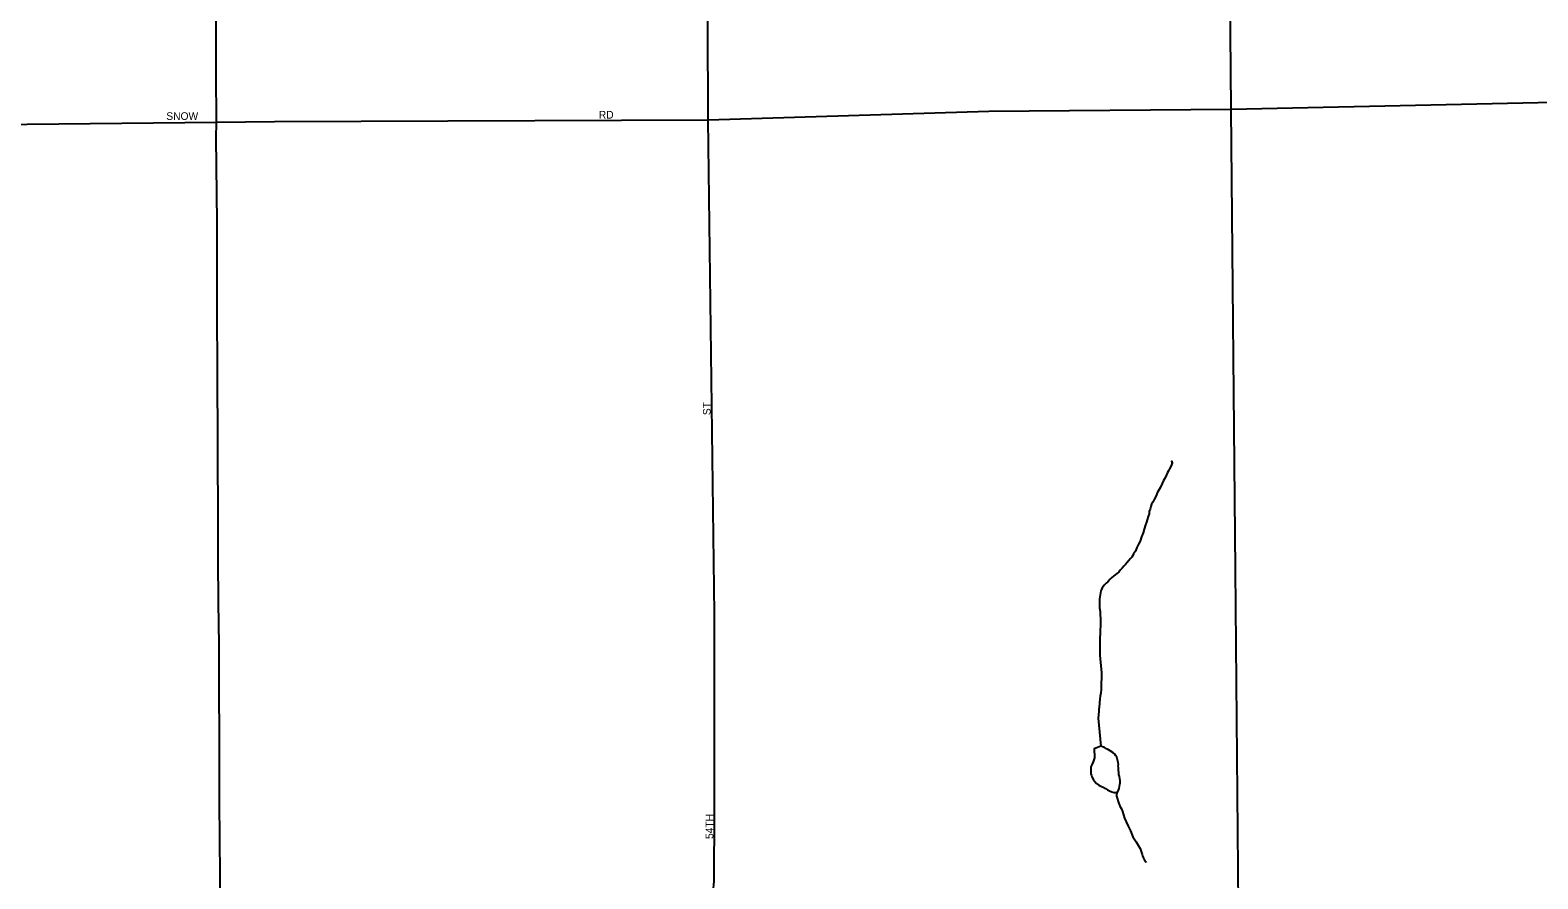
# Model space of a CAD drawing. Extents: x 2010165 to 2382125, y 1060529 to 1407316.
# Drawn here: x 2177387 to 2187233, y 1236352 to 1241894 of the extents above; entities that cross this region are included whole.
import ezdxf

# ---------------------------------------------------------------- set-up
doc = ezdxf.new("R2010")
doc.units = 0
for name, color, linetype in [('GM_X_City_Street', 7, 'Continuous'), ('GM_X_City_Street_Text', 7, 'Continuous'), ('GM_X_Minor_Lake', 7, 'Continuous'), ('GM_X_Minor_River', 7, 'Continuous'), ('GM_X_State_Route', 7, 'Continuous')]:
    doc.layers.add(name, color=color, linetype=linetype)

msp = doc.modelspace()

# ---------------------------------------------------------------- linework, layer by layer
at = {"layer": 'GM_X_City_Street'}
for points in [[(2181855.1, 1237846.8), (2181855.1, 1237872.7), (2181855, 1238083.2), (2181814.4, 1241307.6), (2181796.8, 1246380.3)], [(2178603.4, 1241292.8), (2178982.2, 1241297.3), (2181814.4, 1241307.6), (2183647.1, 1241366.1), (2185231.2, 1241378.6), (2188138.6, 1241442.2), (2189036.7, 1241458.3), (2190604.3, 1241547.7)], [(2175921.6, 1241265.4), (2178603.4, 1241292.8)], [(2181816.2, 1236014.1), (2181819.9, 1236028.2), (2181827.9, 1236058.4), (2181853.4, 1236337.4), (2181856, 1236792.4), (2181855.2, 1237451.8), (2181855.1, 1237846.8)]]:
    msp.add_lwpolyline(points, dxfattribs=at)
at = {"layer": 'GM_X_Minor_Lake'}
for points in [[(2184379.6, 1237218.8), (2184335.8, 1237200.2), (2184336, 1237184.1), (2184338.3, 1237164.1), (2184338.5, 1237152.1), (2184338.6, 1237142), (2184328.9, 1237115.8), (2184319.2, 1237097.7), (2184314, 1237084.2)], [(2184314, 1237084.2), (2184314, 1237037.4), (2184318.1, 1237027.4), (2184320.3, 1237017.4), (2184330.5, 1236999.5), (2184336.7, 1236989.5), (2184350.9, 1236975.6), (2184365.1, 1236963.8), (2184383.3, 1236956), (2184393.4, 1236950.1), (2184409.5, 1236942.2), (2184421.6, 1236934.4), (2184435.8, 1236926.5), (2184449.9, 1236920.6), (2184466, 1236916.8), (2184476, 1236916.9), (2184490, 1236921.1), (2184497.7, 1236941.3), (2184503.4, 1236967.4), (2184505.2, 1236979.5), (2184505, 1236991.6), (2184502.8, 1237007.6), (2184500.6, 1237021.6), (2184496.5, 1237033.6), (2184496.3, 1237047.6), (2184494.1, 1237061.6), (2184493.8, 1237077.7), (2184491.7, 1237089.7), (2184493.5, 1237099.8), (2184491.4, 1237111.8), (2184482.9, 1237145.8), (2184476.7, 1237155.8), (2184470.6, 1237165.7), (2184456.4, 1237177.6), (2184440.2, 1237187.4), (2184428.1, 1237195.3), (2184416, 1237201.2), (2184403.8, 1237209), (2184389.7, 1237214.9), (2184379.6, 1237218.8)]]:
    msp.add_lwpolyline(points, dxfattribs=at)
at = {"layer": 'GM_X_Minor_River'}
for points in [[(2184843.3, 1239080.5), (2184845.4, 1239068.4), (2184843.3, 1239080.5), (2184845.4, 1239068.4), (2184837.7, 1239048.3), (2184827.9, 1239030.1), (2184820.1, 1239016), (2184814.2, 1239005.9), (2184808.4, 1238989.8), (2184798.6, 1238971.6), (2184788.9, 1238953.4), (2184779.1, 1238933.2), (2184767.5, 1238905), (2184753.7, 1238884.7), (2184745.9, 1238872.6), (2184740.1, 1238852.5), (2184726.4, 1238830.2), (2184718.6, 1238812.1), (2184710.8, 1238797.9), (2184705, 1238783.8), (2184701.2, 1238765.7), (2184695.4, 1238751.6), (2184693.6, 1238735.5), (2184687.9, 1238717.4), (2184682.1, 1238697.3), (2184676.3, 1238681.1), (2184670.6, 1238663), (2184660.9, 1238634.8), (2184655.2, 1238612.7), (2184645.6, 1238586.5), (2184635.9, 1238558.2), (2184624.2, 1238538.1), (2184614.5, 1238515.9), (2184604.8, 1238491.7), (2184593, 1238473.5), (2184587.1, 1238463.3), (2184581.2, 1238453.2), (2184573.3, 1238443.1), (2184539.8, 1238404.6), (2184529.9, 1238394.4), (2184518.1, 1238380.2), (2184508.2, 1238370.1), (2184496.4, 1238355.9), (2184482.5, 1238345.7), (2184472.6, 1238337.6), (2184462.6, 1238329.4), (2184450.8, 1238319.2), (2184440.9, 1238309.1), (2184425.1, 1238292.8), (2184413.2, 1238282.7), (2184403.3, 1238272.5), (2184395.4, 1238262.4), (2184387.5, 1238252.3), (2184383.7, 1238242.2), (2184379.8, 1238232.1), (2184375.9, 1238220), (2184374.1, 1238207.9), (2184372.3, 1238193.9), (2184370.5, 1238181.8), (2184370.7, 1238161.8), (2184371, 1238141.7), (2184371.3, 1238121.6), (2184373.6, 1238097.6), (2184373.9, 1238073.5), (2184376.2, 1238053.5), (2184376.5, 1238031.4), (2184376.9, 1238007.3), (2184375.3, 1237977.2), (2184373.6, 1237951.1), (2184371.9, 1237929), (2184372.2, 1237904.9), (2184372.6, 1237876.8), (2184372.9, 1237858.8), (2184373.2, 1237836.7), (2184373.5, 1237812.6), (2184373.8, 1237788.6), (2184376.2, 1237764.5), (2184378.4, 1237744.5), (2184380.8, 1237722.4), (2184383.1, 1237698.4), (2184383.4, 1237678.3), (2184383.6, 1237660.3), (2184382, 1237632.2), (2184380.3, 1237612.1), (2184380.6, 1237588), (2184378.9, 1237565.9), (2184375.2, 1237545.8), (2184373.4, 1237527.7), (2184368.2, 1237471.5), (2184366.3, 1237459.4), (2184366.5, 1237443.4), (2184364.8, 1237427.3), (2184362.9, 1237415.2), (2184361.1, 1237405.2), (2184361.1, 1237403.2), (2184361.1, 1237401.2), (2184379.6, 1237218.8)], [(2184484.4, 1236919.5), (2184482.3, 1236893), (2184486.5, 1236879), (2184492.9, 1236857), (2184503.3, 1236827), (2184513.6, 1236809.1), (2184519.8, 1236791.1), (2184526.1, 1236771.1), (2184534.4, 1236749.1), (2184544.8, 1236725.2), (2184557.2, 1236697.2), (2184571.7, 1236665.3), (2184588.2, 1236627.4), (2184608.7, 1236593.5), (2184625.1, 1236567.6), (2184635.4, 1236549.7), (2184641.7, 1236531.7), (2184649.9, 1236511.7), (2184652.1, 1236501.7), (2184656.2, 1236491.7), (2184664.5, 1236473.8), (2184672.7, 1236463.8), (2184674.7, 1236459.9)]]:
    msp.add_lwpolyline(points, dxfattribs=at)
at = {"layer": 'GM_X_State_Route'}
for points in [[(2185258.4, 1238369.6), (2185231.2, 1241378.6), (2185212.8, 1243376.1), (2185177.8, 1245530.2), (2185173.3, 1245842.9), (2185195.9, 1246171.4), (2185237.6, 1246468.1)], [(2178603.4, 1241301.4), (2178601.2, 1241606.1), (2178601.9, 1242171.7), (2178598.1, 1242461.6), (2178601.2, 1243041.5), (2178600.4, 1243331.5), (2178601.9, 1243619.9), (2178601.2, 1244306.8)], [(2178641, 1233867.1), (2178636.6, 1234279.1), (2178636.6, 1234453.8), (2178635, 1234605.9), (2178635, 1234868), (2178635, 1235091.7), (2178630.5, 1235716.8), (2178626.7, 1236373.4), (2178623.7, 1236854), (2178623.7, 1237005.3), (2178622.2, 1237157.4), (2178620.7, 1237704.2), (2178620, 1237878.2), (2178617, 1238158.4), (2178615.5, 1238436.2), (2178614.7, 1238720.9), (2178611.7, 1239122.3), (2178610.2, 1239726.3), (2178607.2, 1240000.4), (2178607.2, 1240324.3), (2178607.2, 1240642.1), (2178601.1, 1241187.7), (2178603.4, 1241292.8), (2178603.4, 1241301.4)], [(2185106, 1234802.1), (2185181.8, 1235366.4), (2185258.1, 1235826.8), (2185273.2, 1235979.3), (2185278.2, 1236176), (2185258.4, 1238369.6)]]:
    msp.add_lwpolyline(points, dxfattribs=at)

# ---------------------------------------------------------------- texts
at = {"layer": 'GM_X_City_Street_Text'}
for s, rotation, p in [('SNOW', 0.00001, (2178275.8, 1241307.8)), ('RD', 0.00001, (2181100.6, 1241316.5)), ('ST', 90, (2181830.4, 1239380)), ('54TH', 90, (2181848, 1236612.4))]:
    msp.add_text(s, height=50, rotation=rotation, dxfattribs=at).set_placement(p)

doc.saveas('drawing.dxf')
